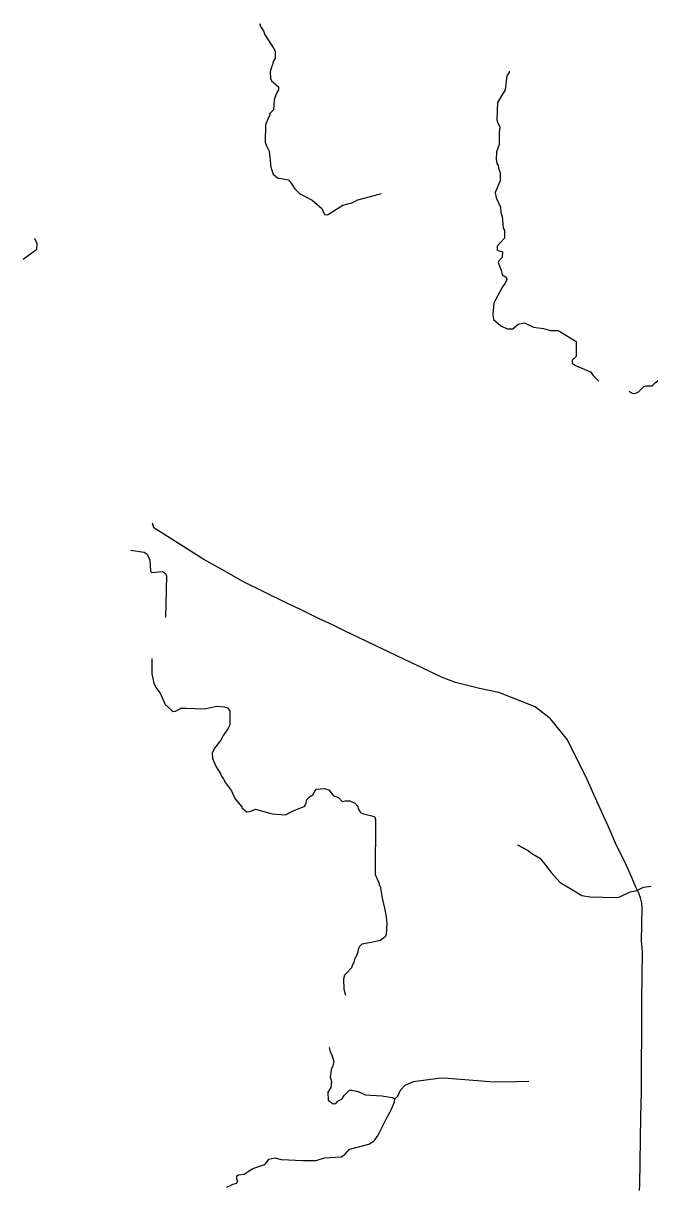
# Model space of a CAD drawing. Extents: x 331323 to 388339, y 121519 to 205315.
# Drawn here: x 331501 to 354113, y 121985 to 164113 of the extents above; entities that cross this region are included whole.
import ezdxf

# ---------------------------------------------------------------- set-up
doc = ezdxf.new("R2010")
doc.units = 0
doc.layers.add('Level 57', color=7, linetype='Continuous')
doc.layers.add('Level 58', color=7, linetype='Continuous')

msp = doc.modelspace()

# ---------------------------------------------------------------- linework, layer by layer
at = {"layer": 'Level 57'}
for points in [[(340023, 164113), (340088, 163963), (340170, 163845), (340219, 163703), (340523, 163242), (340589, 163108), (340587, 162858), (340519, 162734), (340501, 162617), (340467, 162568), (340415, 162368), (340430, 162126), (340462, 162043), (340710, 161824), (340709, 161715), (340625, 161566), (340556, 161350), (340536, 160992), (340418, 160868)], [(349039, 162390), (349038, 162340), (348954, 162224), (348899, 161716), (348730, 161443), (348620, 161260), (348597, 160636), (348630, 160510), (348703, 160376), (348685, 160176), (348681, 159735), (348587, 159477), (348568, 159211), (348600, 159060), (348649, 158985), (348656, 158885), (348721, 158718), (348719, 158426), (348642, 158260), (348540, 158011), (348571, 157819), (348727, 157476), (348742, 157292), (348790, 157142), (348820, 156717), (348869, 156650), (348867, 156358), (348605, 156077), (348604, 155927), (348795, 155867), (348793, 155667), (348676, 155551), (348642, 155485), (348756, 155209), (348788, 155042), (348937, 154957), (348953, 154865), (348902, 154733), (348800, 154600), (348537, 154111), (348486, 154011), (348449, 153620), (348481, 153420), (348737, 153192), (348970, 153090), (349178, 153088), (349363, 153253), (349597, 153301), (349921, 153148), (350279, 153095), (350529, 153026), (350804, 153024), (351053, 152888), (351459, 152626), (351457, 152443), (351455, 152218), (351454, 152084), (351319, 151952), (351319, 151852), (351435, 151768), (351975, 151538), (352073, 151404), (352280, 151194)], [(340418, 160868), (340401, 160826), (340401, 160810), (340324, 160652), (340239, 160453), (340233, 159811), (340282, 159694), (340372, 159502), (340434, 158926), (340515, 158675), (340680, 158532), (341071, 158462), (341170, 158344), (341302, 158143), (341476, 157967), (341932, 157729), (342280, 157434), (342378, 157217), (342486, 157199), (343031, 157553), (343366, 157633), (343575, 157748), (344035, 157860), (344436, 157973)], [(340385, 160860), (340418, 160868)], [(331501, 155606), (331983, 155969), (332001, 156161), (331911, 156345)], [(353377, 150834), (353477, 150766), (353577, 150749), (353694, 150797), (353905, 151012), (353971, 151028), (354105, 151027), (354205, 151026), (354314, 151142), (354499, 151282), (354783, 151363), (354908, 151311), (355157, 151176), (355339, 151049), (355547, 150981), (355597, 150914), (355595, 150697), (355575, 150372), (355641, 150288), (355791, 150237), (355965, 150127), (356231, 150041), (356330, 149940), (356329, 149890)], [(335369, 145097), (335860, 145025), (335976, 144958), (336066, 144740), (336096, 144348), (336145, 144298), (336521, 144328), (336637, 144260), (336670, 144176), (336639, 142668), (336639, 142665)], [(336140, 141189), (336145, 140639), (336208, 140297), (336290, 140146), (336439, 139945), (336627, 139535), (336858, 139308), (336916, 139274)], [(336916, 139274), (336991, 139290), (337201, 139396), (337384, 139395), (338026, 139372), (338486, 139468), (338761, 139449), (338877, 139415), (338960, 139306), (338955, 138797), (338887, 138648), (338718, 138416), (338633, 138242), (338405, 137960), (338320, 137770), (338335, 137586), (338449, 137302), (338622, 137025), (338654, 136942), (338720, 136858), (338802, 136699), (339016, 136413), (339139, 136137), (339386, 135835), (339386, 135802), (339568, 135658), (339677, 135674), (339878, 135747), (340485, 135583), (340960, 135546), (341220, 135685), (341664, 135864), (341715, 135980), (341732, 136097), (341833, 136204), (341951, 136270), (342019, 136403), (342086, 136469), (342378, 136499), (342528, 136448), (342693, 136230), (342884, 136170), (343016, 136035), (343116, 136051), (343291, 136050), (343474, 135965), (343573, 135847), (343589, 135764), (343671, 135638), (343779, 135587), (344179, 135483), (344211, 135383), (344209, 133399), (344348, 133065), (344348, 133007), (344381, 132973), (344460, 132539), (344540, 132180), (344588, 131938), (344619, 131654), (344598, 131229), (344564, 131146), (344379, 131015), (344053, 130943), (343719, 130879), (343643, 130796), (343592, 130697), (343575, 130597), (343506, 130406), (343473, 130373), (343438, 130223), (343370, 130107), (343353, 130024), (343167, 129834), (343092, 129768), (343057, 129635), (343070, 129260), (343135, 129042)], [(349340, 134470), (349730, 134266), (349862, 134148), (350153, 133987), (350334, 133769), (350540, 133476), (350887, 133106), (351293, 132860), (351667, 132640), (351966, 132588), (352900, 132562), (353034, 132595), (353411, 132775), (353653, 132822), (353888, 132937), (354163, 132976)], [(342543, 127146), (342574, 126997), (342632, 126914), (342713, 126655), (342661, 126438), (342627, 126405), (342582, 126097), (342623, 125930), (342604, 125705), (342494, 125540), (342508, 125256)], [(344919, 125301), (345020, 125400), (345122, 125616), (345282, 125790), (345583, 125920), (346569, 126061), (346844, 126042), (348485, 125911), (349311, 125920)], [(342508, 125256), (342682, 125113), (342782, 125129), (342850, 125212), (343017, 125302), (343085, 125418), (343279, 125616), (343362, 125615), (343595, 125563), (343852, 125444), (344444, 125405), (344819, 125352), (344919, 125301)], [(349311, 125920), (349753, 125932)], [(338834, 122115), (338960, 122155), (339061, 122221), (339211, 122253), (339245, 122336), (339212, 122386), (339213, 122519), (339264, 122552), (339473, 122584), (339624, 122674), (339791, 122789), (340218, 122935), (340286, 123018), (340370, 123117), (340579, 123165), (340812, 123113), (341595, 123073), (342071, 123069), (342372, 123166), (342981, 123202), (343107, 123284), (343276, 123483), (343970, 123668), (344162, 123783), (344314, 123982), (344637, 124637), (344747, 124828), (344798, 124927), (344901, 125193), (344919, 125301)]]:
    msp.add_lwpolyline(points, dxfattribs=at)
at = {"layer": 'Level 58'}
for points in [[(338013, 144767), (336210, 145906), (336162, 146073)], [(339430, 143967), (338773, 144341), (338013, 144767)], [(345514, 141030), (343090, 142185), (342683, 142389), (342160, 142635), (341487, 142966), (341014, 143187), (339430, 143967)], [(348665, 139959), (347974, 140107), (347109, 140323), (346602, 140511), (345871, 140860), (345514, 141030)], [(349978, 139447), (348665, 139959)], [(351143, 138254), (350533, 139017), (349978, 139447)], [(351855, 136822), (351143, 138254)], [(352624, 135117), (352436, 135542), (352207, 136036), (352092, 136278), (351855, 136822)], [(353270, 133742), (352885, 134521), (352624, 135117)], [(353847, 132179), (353832, 132362), (353784, 132554), (353719, 132722), (353613, 132939), (353466, 133282), (353270, 133742)], [(353820, 130996), (353847, 132179)], [(353834, 128879), (353850, 130604), (353820, 130996)], [(353820, 125537), (353832, 128654), (353834, 128879)], [(353755, 122204), (353795, 124646), (353820, 125537)], [(353750, 121985), (353755, 122204)]]:
    msp.add_lwpolyline(points, dxfattribs=at)

doc.saveas('drawing.dxf')
